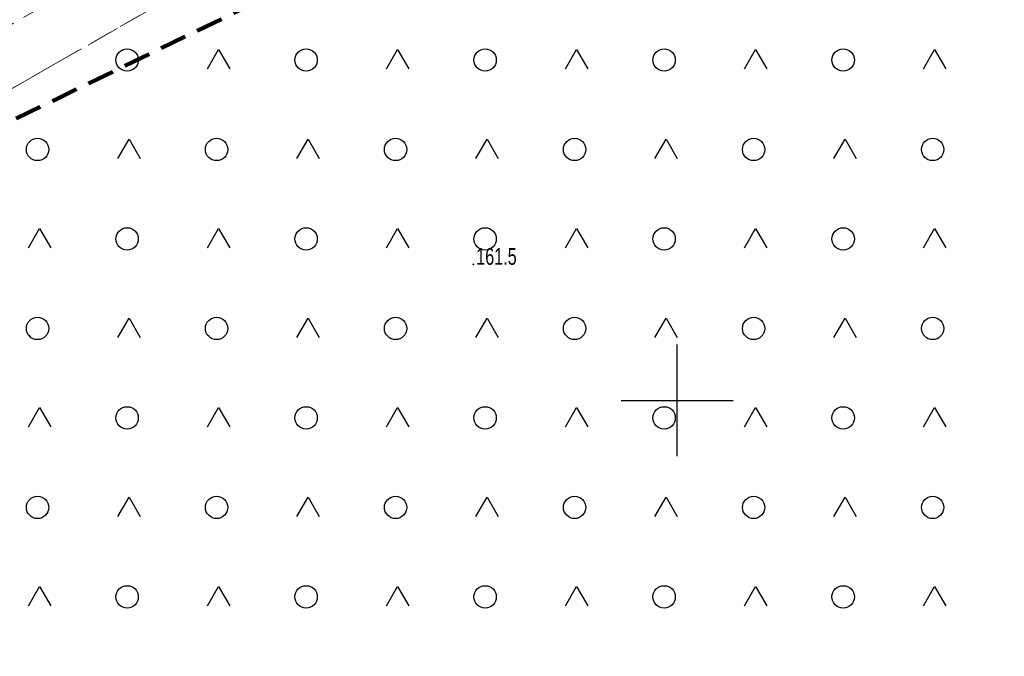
# Model space of a CAD drawing. Header units: metres. Extents: x 8440716 to 8446743, y 5883760 to 5887966.
# Tile 492 of 656: x 8442621 to 8442665, y 5885839 to 5885867. Entities that reach past the tile are written whole.
import ezdxf

# ---------------------------------------------------------------- set-up
doc = ezdxf.new("R2010")
doc.units = ezdxf.units.M
doc.header["$MEASUREMENT"] = 0
for name, pattern in [('1.0_0.5', [1.5, 1, -0.5]), ('1.5_0.5', [2, 1.5, -0.5]), ('4', [1.8, 1.2, -0.6])]:
    doc.linetypes.add(name, pattern=pattern)
doc.layers.get('0').update_dxf_attribs({"color": 250, "linetype": 'CONTINUOUS', "lineweight": 5})
for name, color, linetype in [('jezdnia', 253, 'CONTINUOUS'), ('Obszar opracowania', 253, 'CONTINUOUS'), ('pikieta naturalna', 253, 'CONTINUOUS'), ('pikieta naturalna-Atr2', 253, 'CONTINUOUS'), ('teren zalesiony', 253, 'CONTINUOUS'), ('Wstawianie ramki sekcyjnej z opisem', 253, 'CONTINUOUS')]:
    doc.layers.add(name, color=color, linetype=linetype)
doc.styles.get("Standard").update_dxf_attribs({"font": 'Working1250', "width": 0.75})

# ---------------------------------------------------------------- blocks, each defined once
blk = doc.blocks.new('OTZK3')
at = {"color": 0, "linetype": 'Continuous'}
for p, q in [((-0.5, -0.289), (0, 0.577)), ((0, 0.577), (0.5, -0.289))]:
    blk.add_line(p, q, dxfattribs=at)
blk = doc.blocks.new('OTZK1')
at = {"color": 0, "linetype": 'Continuous'}
blk.add_circle((0, 0), 0.5, dxfattribs=at)
blk = doc.blocks.new('PW01')
at = {"linetype": 'Continuous', "lineweight": 13}
h = blk.add_hatch(color=0, dxfattribs=at)
edge = h.paths.add_edge_path()
edge.add_arc((0, 0), 0.045, 0, 360)
blk = doc.blocks.new('RAMKA500K')
at = {"color": 0}
for p, q in [((250, 97.5), (250, 102.5)), ((247.5, 100), (252.5, 100))]:
    blk.add_line(p, q, dxfattribs=at)

msp = doc.modelspace()

# ---------------------------------------------------------------- linework, layer by layer
at = {"layer": 'jezdnia', "color": 253, "linetype": '1.5_0.5', "lineweight": 18, "flags": 128}
msp.add_lwpolyline([(8442547.85, 5885826.63), (8442525.34, 5885814.13), (8442526.33, 5885811.55), (8442549.07, 5885824.44), (8442570, 5885836.02), (8442597.13, 5885850.52), (8442609.19, 5885857.6), (8442627.63, 5885868.15), (8442640.14, 5885875.21), (8442641.78, 5885876.13), (8442672.91, 5885894.35), (8442687.64, 5885901.06), (8442729.86, 5885924.53), (8442744.55, 5885932.95), (8442765.66, 5885944.46), (8442781.73, 5885952.49), (8442796.73, 5885961.53), (8442801.94, 5885946.86), (8442810.19, 5885919.94), (8442812.59, 5885920.67), (8442803.9, 5885948.12), (8442799.1, 5885962.81), (8442806.3, 5885966.7), (8442818.9, 5885973.51), (8442834.35, 5885981.17), (8442843.99, 5885986.8), (8442842.73, 5885988.95), (8442833.1, 5885983.34), (8442817.71, 5885975.7), (8442801.14, 5885966.76), (8442798.36, 5885965.26), (8442797.93, 5885966.8), (8442795.82, 5885974.21), (8442793.55, 5885972.98), (8442795.2, 5885966.83), (8442795.96, 5885963.96), (8442780.61, 5885954.73), (8442764.55, 5885946.69), (8442743.32, 5885935.12), (8442728.63, 5885926.71), (8442686.61, 5885903.33), (8442671.88, 5885896.62), (8442640.53, 5885878.31), (8442640.17, 5885878.1), (8442626.4, 5885870.33), (8442607.93, 5885859.76), (8442595.89, 5885852.69), (8442568.82, 5885838.23)], close=True, dxfattribs=at)
at = {"layer": 'Obszar opracowania', "color": 132, "linetype": '4', "lineweight": 200, "flags": 128}
msp.add_lwpolyline([(8442458.55, 5886034.95), (8442518.17, 5885958.05), (8442584.5, 5885845.16), (8442759.83, 5885930.18), (8442706.56, 5886026.84), (8442661.75, 5886007.44), (8442603.9, 5886098.45), (8442577.09, 5886102.33)], close=True, dxfattribs=at)
at = {"layer": 'teren zalesiony', "color": 253, "linetype": '1.0_0.5', "lineweight": 18, "flags": 128}
msp.add_lwpolyline([(8442560.39, 5885774.39), (8442810.19, 5885919.94), (8442801.94, 5885946.86), (8442796.73, 5885961.53), (8442781.73, 5885952.49), (8442765.66, 5885944.46), (8442744.55, 5885932.95), (8442729.86, 5885924.53), (8442687.64, 5885901.06), (8442672.91, 5885894.35), (8442641.78, 5885876.13), (8442640.14, 5885875.21), (8442627.63, 5885868.15), (8442609.19, 5885857.6), (8442597.13, 5885850.52), (8442570, 5885836.02), (8442549.07, 5885824.44), (8442526.33, 5885811.55), (8442527.32, 5885808.99), (8442538.89, 5885777.39), (8442550.51, 5885746.13)], close=True, dxfattribs=at)

# ---------------------------------------------------------------- block references
at = {"layer": 'pikieta naturalna', "color": 253, "linetype": 'Continuous', "lineweight": 13}
msp.add_blockref('PW01', (8442640.89, 5885856.08), dxfattribs=at)
at = {"layer": 'teren zalesiony', "color": 253, "linetype": 'Continuous', "lineweight": 18}
for name, p in [('OTZK1', (8442625.416, 5885865.216)), ('OTZK3', (8442629.503, 5885865.102)), ('OTZK1', (8442633.416, 5885865.216)), ('OTZK3', (8442637.503, 5885865.102)), ('OTZK1', (8442641.416, 5885865.216)), ('OTZK3', (8442645.503, 5885865.102)), ('OTZK1', (8442649.416, 5885865.216)), ('OTZK3', (8442653.503, 5885865.102)), ('OTZK1', (8442657.416, 5885865.216)), ('OTZK3', (8442661.503, 5885865.102)), ('OTZK1', (8442621.416, 5885861.216)), ('OTZK3', (8442625.503, 5885861.102)), ('OTZK1', (8442629.416, 5885861.216)), ('OTZK3', (8442633.503, 5885861.102)), ('OTZK1', (8442637.416, 5885861.216)), ('OTZK3', (8442641.503, 5885861.102)), ('OTZK1', (8442645.416, 5885861.216)), ('OTZK3', (8442649.503, 5885861.102)), ('OTZK1', (8442653.416, 5885861.216)), ('OTZK3', (8442657.503, 5885861.102)), ('OTZK1', (8442661.416, 5885861.216)), ('OTZK3', (8442621.503, 5885857.102)), ('OTZK1', (8442625.416, 5885857.216)), ('OTZK3', (8442629.503, 5885857.102)), ('OTZK1', (8442633.416, 5885857.216)), ('OTZK3', (8442637.503, 5885857.102)), ('OTZK1', (8442641.416, 5885857.216)), ('OTZK3', (8442645.503, 5885857.102)), ('OTZK1', (8442649.416, 5885857.216)), ('OTZK3', (8442653.503, 5885857.102)), ('OTZK1', (8442657.416, 5885857.216)), ('OTZK3', (8442661.503, 5885857.102)), ('OTZK1', (8442621.416, 5885853.216)), ('OTZK3', (8442625.503, 5885853.102)), ('OTZK1', (8442629.416, 5885853.216)), ('OTZK3', (8442633.503, 5885853.102)), ('OTZK1', (8442637.416, 5885853.216)), ('OTZK3', (8442641.503, 5885853.102)), ('OTZK1', (8442645.416, 5885853.216)), ('OTZK3', (8442649.503, 5885853.102)), ('OTZK1', (8442653.416, 5885853.216)), ('OTZK3', (8442657.503, 5885853.102)), ('OTZK1', (8442661.416, 5885853.216)), ('OTZK3', (8442621.503, 5885849.102)), ('OTZK1', (8442625.416, 5885849.216)), ('OTZK3', (8442629.503, 5885849.102)), ('OTZK1', (8442633.416, 5885849.216)), ('OTZK3', (8442637.503, 5885849.102)), ('OTZK1', (8442641.416, 5885849.216)), ('OTZK3', (8442645.503, 5885849.102)), ('OTZK1', (8442649.416, 5885849.216)), ('OTZK3', (8442653.503, 5885849.102)), ('OTZK1', (8442657.416, 5885849.216)), ('OTZK3', (8442661.503, 5885849.102)), ('OTZK1', (8442621.416, 5885845.216)), ('OTZK3', (8442625.503, 5885845.102)), ('OTZK1', (8442629.416, 5885845.216)), ('OTZK3', (8442633.503, 5885845.102)), ('OTZK1', (8442637.416, 5885845.216)), ('OTZK3', (8442641.503, 5885845.102)), ('OTZK1', (8442645.416, 5885845.216)), ('OTZK3', (8442649.503, 5885845.102)), ('OTZK1', (8442653.416, 5885845.216)), ('OTZK3', (8442657.503, 5885845.102)), ('OTZK1', (8442661.416, 5885845.216)), ('OTZK3', (8442621.503, 5885841.102)), ('OTZK1', (8442625.416, 5885841.216)), ('OTZK3', (8442629.503, 5885841.102)), ('OTZK1', (8442633.416, 5885841.216)), ('OTZK3', (8442637.503, 5885841.102)), ('OTZK1', (8442641.416, 5885841.216)), ('OTZK3', (8442645.503, 5885841.102)), ('OTZK1', (8442649.416, 5885841.216)), ('OTZK3', (8442653.503, 5885841.102)), ('OTZK1', (8442657.416, 5885841.216)), ('OTZK3', (8442661.503, 5885841.102))]:
    msp.add_blockref(name, p, dxfattribs=at)
at = {"layer": 'Wstawianie ramki sekcyjnej z opisem', "color": 253, "linetype": 'Continuous', "lineweight": 13}
msp.add_blockref('RAMKA500K', (8442400, 5885750), dxfattribs=at)

# ---------------------------------------------------------------- texts
at = {"layer": 'pikieta naturalna-Atr2', "color": 253, "width": 0.72}
msp.add_text('161.5', height=0.75, dxfattribs=at).set_placement((8442641.02, 5885856.06))

doc.saveas('drawing.dxf')
